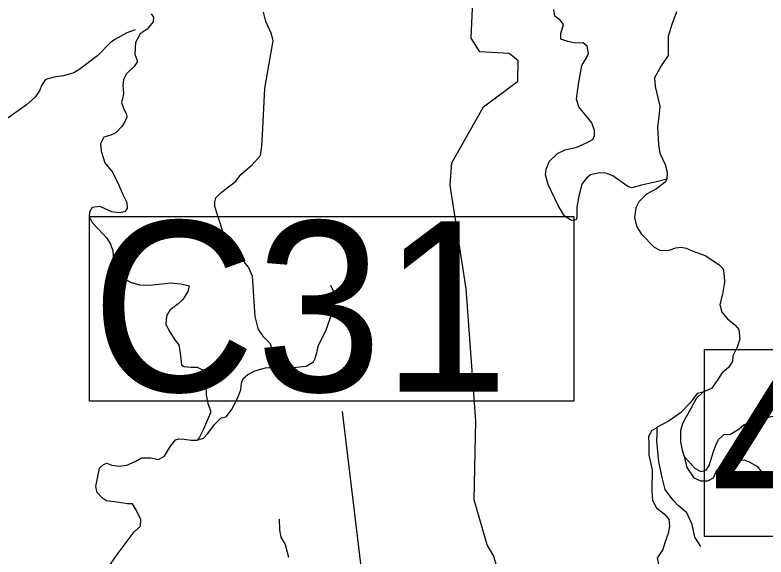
# Model space of a CAD drawing. Extents: x 1248224 to 1454986, y 825081 to 985870.
# Drawn here: x 1284414 to 1290590, y 901716 to 906173 of the extents above; entities that cross this region are included whole.
import ezdxf

# ---------------------------------------------------------------- set-up
doc = ezdxf.new("R2010")
doc.units = 0
for name, color, linetype in [('Exist Hydrographic Misc Water Feature', 7, 'Continuous'), ('Exist Road Non-System Type 51', 7, 'Continuous'), ('Exist Road Primary US Structure Culvert Number Label', 7, 'Continuous'), ('Exist Road Secondary Structure Standard Bridge Number Label', 7, 'Continuous')]:
    doc.layers.add(name, color=color, linetype=linetype)

msp = doc.modelspace()

# ---------------------------------------------------------------- linework, layer by layer
at = {"layer": 'Exist Hydrographic Misc Water Feature'}
for points in [[(1288452.3, 901354.4), (1288352.3, 901724.1), (1288296.3, 901817.1), (1288189.3, 902187), (1288205.3, 902836.6), (1288123.2, 903921.7), (1287994.2, 904774.5), (1288006.2, 904958), (1288268.2, 905419), (1288548.2, 905630.1), (1288552.2, 905797.4), (1288479.2, 905858), (1288237.2, 905869.4), (1288165.2, 905982.4), (1288183.1, 906356.4)], [(1285401.9, 906050.1), (1285333.3, 906027.7), (1285233.8, 905970.5), (1285197.2, 905943.4), (1285094.5, 905839.6), (1284937.5, 905721.3), (1284896.9, 905698.2), (1284812.3, 905672.1), (1284748, 905665.9), (1284675.5, 905645.2), (1284659.1, 905634.2), (1284630.1, 905594.5), (1284617.3, 905555.3), (1284579.7, 905496.2), (1284508.2, 905435.3), (1284345.2, 905319.5)], [(1286586.2, 902027.9), (1286589.9, 901935.8), (1286600.5, 901879.9), (1286635, 901819.3), (1286662.5, 901714.5)]]:
    msp.add_lwpolyline(points, dxfattribs=at)
at = {"layer": 'Exist Road Non-System Type 51'}
for points in [[(1289774.6, 904823), (1289689.6, 904801), (1289566.9, 904772.7), (1289488.2, 904750.6), (1289453.6, 904763.2), (1289330.9, 904851.4), (1289274.3, 904873.4), (1289220.8, 904876.6), (1289148.4, 904857.7), (1289113.8, 904832.5), (1289076, 904782.1), (1289054, 904697.1), (1289035.1, 904593.2), (1289035.1, 904508.2), (1289028.8, 904489.3), (1288991.1, 904483), (1288934.4, 904517.6), (1288880.9, 904605.8), (1288799.1, 904779), (1288777.1, 904857.7), (1288783.4, 904901.8), (1288808.5, 904967.9), (1288874.6, 905034), (1288937.6, 905065.5), (1289035.1, 905087.5), (1289126.4, 905128.5), (1289167.3, 905150.5), (1289179.9, 905182), (1289179.9, 905222.9), (1289157.8, 905285.9), (1289050.8, 905418.2), (1289032, 905481.1), (1289047.7, 905603.9), (1289076, 905758.2), (1289113.8, 905821.2), (1289129.5, 905855.8), (1289120.1, 905915.7), (1289085.5, 905944), (1289022.5, 905940.8), (1288959.6, 905956.6), (1288902.9, 905975.5), (1288902.9, 906022.7), (1288912.4, 906047.9), (1288925, 906095.1), (1288896.6, 906129.8), (1288852.6, 906164.4), (1288846.3, 906217.9)], [(1285534.6, 906182.9), (1285552.6, 906154.5), (1285550, 906118.3), (1285501, 906056.3), (1285444.2, 906017.5), (1285405.4, 905947.7), (1285400.3, 905852.1), (1285420.9, 905790.1), (1285392.5, 905748.7), (1285327.9, 905686.7), (1285304.7, 905642.8), (1285299.5, 905593.7), (1285304.7, 905529), (1285297, 905482.5), (1285289.2, 905454.1), (1285304.7, 905407.6), (1285330.5, 905355.9), (1285333.1, 905332.6), (1285320.2, 905299), (1285291.8, 905255.1), (1285243.1, 905204.9), (1285201.8, 905184.2), (1285145, 905168.7), (1285116.5, 905114.5), (1285121.7, 905052.4), (1285152.7, 904956.8), (1285214.7, 904881.9), (1285268.9, 904773.3), (1285299.9, 904698.4), (1285333.5, 904631.2), (1285336.1, 904582.1), (1285318, 904553.6), (1285266.3, 904545.9), (1285209.5, 904553.6), (1285165.6, 904574.3), (1285114, 904597.6), (1285049.4, 904589.8), (1285026.2, 904551.1), (1285023.6, 904514.9), (1285049.4, 904465.8), (1285098.5, 904414.1), (1285168.2, 904339.1), (1285199.1, 904288.9), (1285217.2, 904234.6), (1285222.3, 904159.6), (1285222.3, 904110.5)], [(1286549.8, 903275.5), (1286559.3, 903328.6), (1286546.4, 903385.5), (1286512.9, 903470.7), (1286461.2, 903525), (1286414.7, 903592.2), (1286414.7, 903594.8), (1286388.9, 903693), (1286368.2, 904026.4), (1286334.7, 904098.8), (1286306.3, 904132.4), (1286275.3, 904181.5), (1286226.2, 904199.5), (1286184.9, 904225.4), (1286161.6, 904269.3), (1286141, 904331.4), (1286056.3, 904598.7), (1286056.3, 904637.5), (1286066.6, 904671), (1286110.5, 904712.4), (1286226.7, 904802.9), (1286273.2, 904864.9), (1286363.6, 904942.4), (1286433.3, 905017.4), (1286443.6, 905094.9), (1286448.8, 905187.9), (1286469.4, 905568.6), (1286500.4, 905757.3), (1286536.5, 905961.4), (1286523.6, 906018.3), (1286477.1, 906119.1), (1286456.5, 906196.6)], [(1289853.3, 906199), (1289815.5, 906095.1), (1289787.2, 905997.5), (1289787.2, 905874.7), (1289787.2, 905840.1), (1289727.4, 905755.1), (1289673.9, 905657.5), (1289680.2, 905585), (1289718, 905424.4), (1289708.5, 905336.3), (1289699.1, 905251.3), (1289705.4, 905109.6), (1289718, 905037.2), (1289762, 904942.7), (1289777.7, 904879.7), (1289774.6, 904823)], [(1289774.6, 904823), (1289762, 904797.8), (1289689.6, 904744.3), (1289607.8, 904700.2), (1289544.9, 904637.3), (1289519.7, 904586.9), (1289510.3, 904508.2), (1289526, 904435.7), (1289563.8, 904372.8), (1289670.7, 904262.6), (1289724.2, 904237.4), (1289793.5, 904240.5), (1289850.1, 904259.4), (1289894.2, 904262.6), (1289935.1, 904256.3), (1289982.3, 904234.2), (1290089.3, 904196.4), (1290202.6, 904120.9), (1290237.2, 904086.2), (1290246.6, 904029.5), (1290249.8, 903976), (1290234, 903878.4), (1290212, 903793.4), (1290227.7, 903730.4), (1290274.9, 903673.7), (1290337.9, 903623.4), (1290366.2, 903585.6), (1290375.6, 903506.9), (1290353.6, 903440.7), (1290319, 903371.5), (1290315.8, 903324.2), (1290281.2, 903273.8), (1290230.9, 903229.8), (1290190, 903166.8), (1290142.8, 903100.7), (1290070.4, 903072.3)], [(1285222.3, 904110.5), (1285271.4, 904027.8), (1285369.5, 903973.6), (1285436.7, 903952.9), (1285519.3, 903950.3), (1285645.9, 903965.8), (1285689.8, 903971), (1285777.6, 903963.2), (1285844.7, 903945.1), (1285834.4, 903898.6), (1285793.1, 903834), (1285756.9, 903797.8), (1285689.8, 903748.7), (1285661.4, 903704.8), (1285656.2, 903668.6), (1285653.6, 903627.3), (1285687.2, 903567.8), (1285728.5, 903503.2), (1285762, 903460.7), (1285772.3, 903393.5), (1285777.5, 903344.4), (1285782.6, 903295.3), (1285803.3, 903282.4), (1285862.7, 903277.2), (1285911.8, 903277.2), (1285960.8, 903251.4), (1285978.9, 903215.2), (1285984.1, 903137.7), (1285986.7, 903047.2), (1285999.6, 902977.4), (1286022.8, 902920.6), (1286022.8, 902902.5), (1285963.4, 902768.1), (1285929.9, 902700.9), (1285911.9, 902675.9)], [(1285186.6, 901637.5), (1285261.5, 901748.6), (1285393, 901922.9), (1285444.6, 901969.4), (1285449.8, 902023.7), (1285413.7, 902098.7), (1285380.1, 902152.9), (1285338.8, 902152.9), (1285269, 902163.3), (1285165.7, 902178.8), (1285132.2, 902199.5), (1285088.3, 902246), (1285077.9, 902295.1), (1285093.4, 902364.9), (1285108.9, 902447.6), (1285142.5, 902476), (1285168.3, 902486.3), (1285209.6, 902470.8), (1285269, 902463.1), (1285333.6, 902470.8), (1285400.7, 902501.8), (1285455, 902530.3), (1285529.9, 902530.3), (1285594.4, 902517.3), (1285643.5, 902545.8), (1285692.6, 902628.5), (1285733.7, 902678.5), (1285762.1, 902688.9), (1285806, 902686.3), (1285862.8, 902675.9), (1285911.9, 902675.9), (1285963.5, 902694), (1285999.7, 902732.8), (1286053.9, 902805.2), (1286108.2, 902859.4), (1286149.5, 902869.8), (1286193.4, 902926.6), (1286239.9, 903014.5), (1286270.9, 903092), (1286276, 903146.3), (1286288.9, 903185.1), (1286327.7, 903216.1), (1286387.1, 903247.1), (1286474.9, 903270.3), (1286549.8, 903275.5), (1286673.7, 903272.9), (1286808, 903285.9), (1286867.4, 903322), (1286880.3, 903342.7), (1286895.8, 903394.4), (1286898.4, 903407.3), (1286908.8, 903459), (1286970, 903576.7), (1287006.1, 903677.5), (1287034.5, 903765.4), (1287039.7, 903817.1), (1287042.3, 903886.8), (1287011.3, 903948.9)], [(1290070.4, 903072.3), (1290023.2, 903059.6), (1289966.5, 902984), (1289887.9, 902902.2), (1289793.5, 902836), (1289695.9, 902782.5)], [(1290070.4, 903072.3), (1290020, 903021.8), (1289972.8, 902936.8), (1289906.8, 902820.3), (1289887.9, 902757.3), (1289887.9, 902662.8), (1289900.5, 902593.5), (1289916.2, 902543.1)], [(1289916.2, 902543.1), (1290007.4, 902442.4), (1290054.7, 902420.3), (1290098.7, 902429.8), (1290123.9, 902467.6), (1290158.5, 902584.1), (1290177.4, 902634.5), (1290199.4, 902681.7), (1290249.7, 902725.8), (1290293.8, 902722.7), (1290369.3, 902769.9), (1290410.2, 902804.5), (1290498.3, 902829.7), (1290595.9, 902861.2), (1290633.7, 902870.7), (1290668.3, 902877)], [(1289692.8, 902779.3), (1289651.9, 902757.3), (1289623.5, 902706.9), (1289626.7, 902650.2), (1289626.7, 902552.6), (1289655, 902432.9), (1289651.9, 902262.9), (1289658.2, 902181), (1289689.6, 902121.2), (1289752.6, 902070.8), (1289790.3, 902026.7), (1289796.6, 901966.8), (1289787.2, 901910.2), (1289762, 901840.9), (1289743.1, 901777.9), (1289708.5, 901727.5), (1289695.9, 901705.5), (1289708.5, 901645.6), (1289755.7, 901607.8), (1289897.3, 901522.8), (1289969.7, 901428.3), (1290001.2, 901409.4), (1290079.8, 901381.1)], [(1290054.7, 901803.1), (1290004.3, 901878.7), (1289982.3, 901982.6), (1289938.2, 902080.2), (1289872.1, 902136.9), (1289824.9, 902187.3), (1289762, 902272.3), (1289736.8, 902369.9), (1289708.5, 902499.1), (1289692.8, 902672.3), (1289695.9, 902729), (1289695.9, 902782.5)], [(1289916.2, 902543.1), (1289938.2, 902451.8), (1289998, 902366.8), (1290054.7, 902341.6), (1290111.3, 902341.6), (1290158.5, 902366.8), (1290186.8, 902429.8), (1290252.9, 902480.2), (1290328.4, 902505.4), (1290410.2, 902514.8), (1290451.1, 902499.1), (1290520.4, 902461.3), (1290570.7, 902392), (1290617.9, 902300.7)]]:
    msp.add_lwpolyline(points, dxfattribs=at)
at = {"layer": 'Exist Road Primary US Structure Culvert Number Label'}
msp.add_line((1287732.8, 897751.9), (1287106, 902912.1), dxfattribs=at)
msp.add_lwpolyline([(1285027.6, 904517.2), (1289009.4, 904517.2), (1289009.4, 902997.8), (1285027.6, 902997.8)], close=True, dxfattribs=at)
at = {"layer": 'Exist Road Secondary Structure Standard Bridge Number Label'}
msp.add_lwpolyline([(1290085.3, 903421.6), (1293801.2, 903421.6), (1293801.2, 901885.1), (1290085.3, 901885.1)], close=True, dxfattribs=at)

# ---------------------------------------------------------------- texts
at = {"layer": 'Exist Road Primary US Structure Culvert Number Label'}
msp.add_text('C31', height=1400, dxfattribs=at).set_placement((1285040.7, 903076.9))
at = {"layer": 'Exist Road Secondary Structure Standard Bridge Number Label'}
msp.add_text('403', height=1400, dxfattribs=at).set_placement((1290135.5, 901964.2))

doc.saveas('drawing.dxf')
